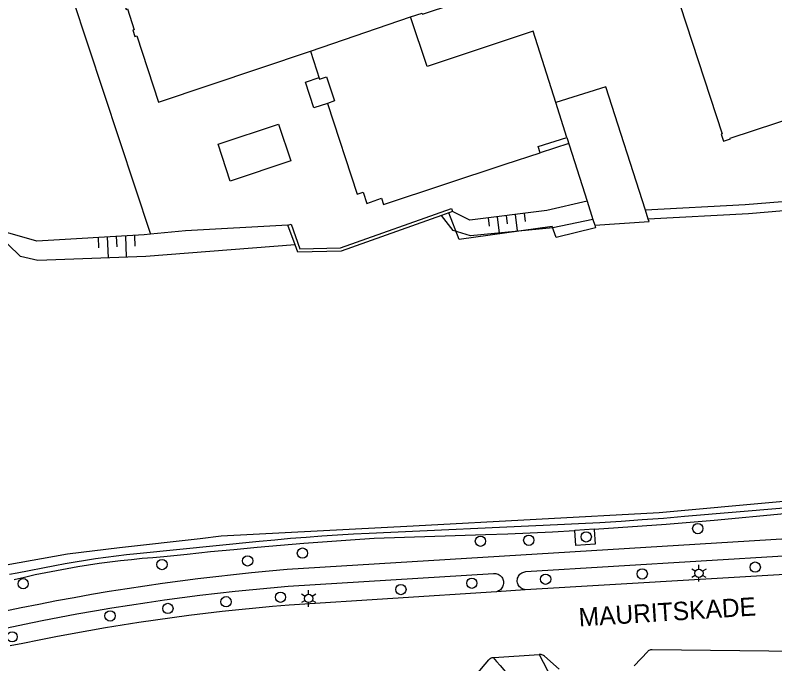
# Model space of a CAD drawing. Extents: x 122462 to 123306, y 485548 to 486417.
# Drawn here: x 122924.9 to 123007.5, y 486097.3 to 486167.9 of the extents above; entities that cross this region are included whole.
import ezdxf

# ---------------------------------------------------------------- set-up
doc = ezdxf.new("R2010")
doc.units = 0
for name, color, linetype in [('Level 1', 7, 'Continuous'), ('Level 11', 7, 'Continuous'), ('Level 15', 7, 'Continuous'), ('Level 16', 7, 'Continuous'), ('Level 17', 7, 'Continuous'), ('Level 19', 7, 'Continuous'), ('Level 2', 7, 'Continuous'), ('Level 23', 7, 'Continuous'), ('Level 46', 7, 'Continuous'), ('Level 5', 7, 'Continuous'), ('Level 50', 7, 'Continuous'), ('Level 53', 7, 'Continuous'), ('Level 57', 7, 'Continuous'), ('Level 59', 7, 'Continuous')]:
    doc.layers.add(name, color=color, linetype=linetype)

msp = doc.modelspace()

# ---------------------------------------------------------------- linework, layer by layer
at = {"layer": 'Level 1'}
for p, q in [((122984.92, 486154.564), (122987.122, 486147.649)), ((122987.122, 486147.649), (122987.754, 486145.665)), ((122993.774, 486145.686), (122993.462, 486146.661))]:
    msp.add_line(p, q, dxfattribs=at)
for points in [[(122967.907, 486167.685), (122969.165, 486168.103), (122969.22, 486167.99), (122982.623, 486172.457), (122980.276, 486179.586), (122980.476, 486179.652), (122980.228, 486180.406), (122980.144, 486180.379), (122979.417, 486182.586), (122979.501, 486182.614), (122979.252, 486183.371), (122979.051, 486183.305), (122973.858, 486199.08), (122973.975, 486199.136), (122969.84, 486211.573)], [(122927.38, 486197.771), (122931.535, 486185.195), (122931.671, 486185.202), (122936.897, 486169.292), (122936.711, 486169.231), (122936.95, 486168.504), (122937.089, 486168.55), (122937.831, 486166.288), (122937.692, 486166.242), (122937.92, 486165.549), (122938.107, 486165.61), (122940.466, 486158.429), (122957.006, 486163.959)], [(122983.71, 486158.363), (122981.238, 486166.145), (122969.701, 486162.3), (122967.907, 486167.685)], [(122957.006, 486163.959), (122958.013, 486160.914), (122958.77, 486161.166), (122959.641, 486158.55), (122958.868, 486158.283), (122962.107, 486148.397), (122962.738, 486148.622), (122963.148, 486147.404), (122964.732, 486147.964), (122964.947, 486147.294), (122978.192, 486151.669), (122982.009, 486152.899), (122981.79, 486153.579), (122984.92, 486154.564)], [(122993.462, 486146.661), (122989.168, 486160.097), (122983.71, 486158.363)], [(122987.754, 486145.665), (122987.956, 486145.03), (122993.858, 486145.423), (122993.774, 486145.686)]]:
    msp.add_lwpolyline(points, dxfattribs=at)
at = {"layer": 'Level 11'}
msp.add_line((122985.12, 486153.935), (122982.009, 486152.899), dxfattribs=at)
msp.add_lwpolyline([(122958.868, 486158.283), (122957.391, 486157.807), (122956.46, 486160.602), (122957.95, 486161.104)], dxfattribs=at)
at = {"layer": 'Level 15'}
for p, q in [((122972.468, 486146.532), (122971.27, 486146.106)), ((122955.335, 486142.918), (122954.571, 486145.034))]:
    msp.add_line(p, q, dxfattribs=at)
for points in [[(123125.046, 486171.985), (123124.968, 486172.042), (123122.38, 486168.809), (123104.97, 486150.469), (123101.5, 486147.339), (123097.78, 486144.409), (123093.15, 486141.209), (123085.31, 486136.329), (123079.41, 486133.169), (123075.37, 486131.179), (123057.42, 486124.099), (123047.93, 486121.129), (123034.98, 486118.169), (123027.92, 486117.199), (123020.77, 486116.329), (123008.09, 486114.969), (122994.95, 486113.769), (122968.19, 486112.329), (122947.31, 486111.219), (122945.01, 486110.939), (122936.24, 486109.969), (122930.59, 486109.269), (122923.91, 486108.069)], [(122954.571, 486145.034), (122954.901, 486145.153), (122955.874, 486142.457), (122960.296, 486142.57), (122972.351, 486146.862), (122972.468, 486146.532)], [(122971.27, 486146.106), (122960.361, 486142.221), (122955.63, 486142.101), (122955.335, 486142.918)], [(122924.272, 486107.083), (122925.101, 486107.25), (122929.207, 486108.039), (122930.313, 486108.245), (122931.42, 486108.438), (122932.53, 486108.619), (122933.642, 486108.788), (122934.756, 486108.944), (122935.871, 486109.087), (122936.988, 486109.218), (122938.106, 486109.337), (122951.443, 486110.675), (122953.147, 486110.839), (122954.852, 486110.99), (122956.558, 486111.128), (122958.265, 486111.252), (122959.973, 486111.364), (122961.682, 486111.461), (122963.392, 486111.546), (122983.893, 486112.481), (122986.2, 486112.593), (122988.506, 486112.721), (122990.811, 486112.864), (122993.115, 486113.023), (122995.418, 486113.196), (122997.72, 486113.385), (123008.543, 486114.309)]]:
    msp.add_lwpolyline(points, dxfattribs=at)
at = {"layer": 'Level 16'}
for points in [[(123121.451, 486219.611), (123111.078, 486204.408), (123108.132, 486199.925), (123097.567, 486185.52), (123093.77, 486181.517), (123089.068, 486176.699), (123085.87, 486173.994), (123077.516, 486167.246), (123068.815, 486162.068), (123059.792, 486157.639), (123050.392, 486153.767), (123040.634, 486151.107), (123030.95, 486148.992), (123020.912, 486147.653), (123004.699, 486146.258), (122993.774, 486145.686)], [(122987.754, 486145.665), (122983.387, 486144.743), (122974.444, 486143.877), (122972.552, 486144.465), (122971.27, 486146.106)], [(122955.335, 486142.918), (122939.089, 486141.64), (122927.36, 486141.192), (122925.48, 486141.63), (122924.083, 486142.976)]]:
    msp.add_lwpolyline(points, dxfattribs=at)
at = {"layer": 'Level 17'}
msp.add_line((122980.378, 486105.385), (122977.269, 486105.176), dxfattribs=at)
for points in [[(123008.608, 486113.648), (123000.932, 486112.943), (122998.327, 486112.717), (122995.72, 486112.507), (122993.112, 486112.311), (122990.503, 486112.13), (122987.893, 486111.964)], [(122924.761, 486106.515), (122925.908, 486106.785), (122927.058, 486107.04), (122928.211, 486107.282), (122929.367, 486107.509), (122930.526, 486107.722), (122931.687, 486107.921), (122932.851, 486108.106), (122934.017, 486108.277), (122935.184, 486108.433), (122936.354, 486108.576), (122937.525, 486108.704), (122938.698, 486108.817), (122939.872, 486108.917), (122941.047, 486109.002), (122943.585, 486109.279), (122946.124, 486109.542), (122948.664, 486109.791), (122951.206, 486110.027), (122953.749, 486110.249), (122956.293, 486110.456), (122958.838, 486110.65), (122961.385, 486110.831), (122963.932, 486110.997), (122976.073, 486111.397), (122978.501, 486111.488), (122980.928, 486111.593), (122983.355, 486111.709), (122985.781, 486111.839)], [(122985.781, 486111.839), (122985.778, 486111.894), (122987.889, 486112.03), (122987.893, 486111.964)], [(122987.893, 486111.964), (122987.996, 486110.364), (122985.884, 486110.228), (122985.781, 486111.839)], [(123008.881, 486110.922), (122954.466, 486107.583), (122952.524, 486107.414), (122950.584, 486107.23), (122948.646, 486107.031), (122946.709, 486106.815), (122944.773, 486106.585), (122942.84, 486106.338), (122940.909, 486106.077), (122938.98, 486105.799), (122937.053, 486105.507), (122935.129, 486105.198)], [(123038.885, 486110.705), (123038.712, 486110.672), (123036.763, 486110.333), (123034.811, 486110.008), (123032.856, 486109.698), (123030.9, 486109.402), (123028.941, 486109.121), (123026.981, 486108.854), (123025.018, 486108.601), (123023.054, 486108.363), (123021.088, 486108.139), (123019.12, 486107.93), (123017.151, 486107.735), (123015.181, 486107.555), (123013.209, 486107.389), (123011.236, 486107.238), (123009.262, 486107.101), (122980.378, 486105.385)], [(122980.378, 486105.385), (122980.29, 486105.42), (122980.171, 486105.455), (122980.058, 486105.504), (122979.952, 486105.566), (122979.854, 486105.642), (122979.767, 486105.729), (122979.691, 486105.827), (122979.628, 486105.933), (122979.579, 486106.047), (122979.544, 486106.165), (122979.524, 486106.287), (122979.52, 486106.41), (122979.532, 486106.533), (122979.558, 486106.654), (122979.6, 486106.77), (122979.655, 486106.881), (122979.724, 486106.983), (122979.806, 486107.076), (122979.898, 486107.158), (122980, 486107.228), (122980.11, 486107.285), (122980.226, 486107.327), (122980.346, 486107.355), (122980.469, 486107.367), (123009.06, 486109.129)], [(122924.019, 486101.267), (122925.911, 486101.664), (122927.806, 486102.046), (122929.704, 486102.413), (122931.605, 486102.765), (122933.508, 486103.101), (122935.415, 486103.422), (122937.323, 486103.728), (122939.234, 486104.018), (122941.148, 486104.293), (122943.063, 486104.553), (122944.981, 486104.797), (122946.901, 486105.026), (122948.822, 486105.24), (122950.745, 486105.438), (122952.669, 486105.621), (122954.595, 486105.788), (122976.939, 486107.171), (122977.065, 486107.174), (122977.191, 486107.16), (122977.314, 486107.132), (122977.432, 486107.088), (122977.544, 486107.029), (122977.648, 486106.957), (122977.742, 486106.872), (122977.825, 486106.777), (122977.895, 486106.671), (122977.951, 486106.558), (122977.992, 486106.439), (122978.019, 486106.315), (122978.029, 486106.189), (122978.024, 486106.063), (122978.003, 486105.938), (122977.966, 486105.817), (122977.915, 486105.702), (122977.849, 486105.594), (122977.771, 486105.495), (122977.681, 486105.407), (122977.58, 486105.33), (122977.471, 486105.267), (122977.354, 486105.218), (122977.269, 486105.176)], [(122935.129, 486105.198), (122933.207, 486104.875), (122931.288, 486104.536), (122929.371, 486104.181), (122927.458, 486103.812), (122925.547, 486103.426), (122923.64, 486103.026)], [(122977.269, 486105.176), (122954.705, 486103.731), (122952.879, 486103.577), (122951.054, 486103.408), (122949.231, 486103.226), (122947.409, 486103.029), (122945.589, 486102.818), (122943.771, 486102.592), (122941.954, 486102.352), (122940.14, 486102.098), (122938.327, 486101.83), (122936.516, 486101.548), (122934.708, 486101.251), (122932.902, 486100.94), (122931.099, 486100.615), (122929.298, 486100.276), (122927.5, 486099.923), (122925.705, 486099.556), (122924.323, 486099.294)], [(123024.059, 486099.481), (123020.233, 486099.044), (123018.951, 486098.952), (123017.667, 486098.874), (123016.383, 486098.809), (123015.098, 486098.757), (123013.813, 486098.718), (123012.528, 486098.692), (123011.242, 486098.68), (123010.102, 486098.693), (122994.194, 486098.868), (122994.105, 486098.873), (122994.016, 486098.863), (122993.931, 486098.84), (122993.849, 486098.803), (122993.775, 486098.754), (122993.71, 486098.693), (122992.227, 486097.137)], [(122975.05, 486096.153), (122976.422, 486097.793), (122976.499, 486097.866), (122976.585, 486097.928), (122976.678, 486097.978), (122976.777, 486098.014), (122976.881, 486098.037)], [(122976.881, 486098.037), (122976.952, 486098.045), (122981.9, 486098.354)], [(122976.881, 486098.037), (122977.277, 486097.598), (122977.664, 486097.15), (122978.041, 486096.694), (122978.409, 486096.23), (122978.766, 486095.758), (122979.113, 486095.278), (122979.45, 486094.791), (122979.776, 486094.297), (122980.091, 486093.796), (122980.465, 486093.101), (122980.59, 486092.858), (122980.704, 486092.609), (122980.804, 486092.355), (122980.891, 486092.096), (122980.966, 486091.833), (122981.027, 486091.566), (122981.074, 486091.297), (122981.108, 486091.026)], [(122984.079, 486096.757), (122982.47, 486098.171), (122982.388, 486098.232), (122982.299, 486098.282), (122982.203, 486098.32), (122982.104, 486098.345), (122982.002, 486098.356), (122981.9, 486098.354)], [(122981.9, 486098.354), (122983.26, 486095.775), (122984.499, 486093.258), (122984.597, 486093.041), (122984.684, 486092.819), (122984.761, 486092.594), (122984.827, 486092.365), (122984.882, 486092.133), (122984.932, 486091.84), (122984.969, 486091.546), (122984.993, 486091.25)]]:
    msp.add_lwpolyline(points, dxfattribs=at)
at = {"layer": 'Level 19'}
for points in [[(123105.058, 486197.081), (123096.687, 486186.104), (123093.037, 486182.067), (123088.635, 486177.644), (123077.195, 486168.208), (123068.416, 486163.011), (123059.259, 486158.459), (123050.208, 486154.764), (123040.14, 486152.009), (123030.756, 486149.944), (123020.43, 486148.568), (123004.328, 486147.27), (122993.462, 486146.661)], [(122987.122, 486147.649), (122982.73, 486146.639), (122974.359, 486145.59), (122972.468, 486146.532)], [(122954.571, 486145.034), (122943.418, 486144.432), (122939.611, 486144.046)], [(122939.611, 486144.046), (122938.926, 486143.977), (122927.223, 486143.301), (122924.101, 486144.211)]]:
    msp.add_lwpolyline(points, dxfattribs=at)
at = {"layer": 'Level 2'}
for points in [[(123023.153, 486220.707), (123018.657, 486219.237), (123018.622, 486219.342), (123017.89, 486219.102), (123018.064, 486218.569), (122985.338, 486207.834), (122985.304, 486207.938), (122984.448, 486207.657), (122984.696, 486206.896), (122984.8, 486206.93), (123001.815, 486154.962), (123001.71, 486154.927), (123001.958, 486154.166), (123002.719, 486154.414), (123002.684, 486154.518), (123030.399, 486163.594)], [(122948.29, 486149.84), (122946.958, 486153.842), (122953.53, 486156.029), (122954.862, 486152.027), (122948.29, 486149.84)]]:
    msp.add_lwpolyline(points, dxfattribs=at)
at = {"layer": 'Level 23'}
msp.add_line((122922.404, 486196.15), (122939.611, 486144.046), dxfattribs=at)
at = {"layer": 'Level 46'}
msp.add_lwpolyline([(122987.956, 486145.03), (122988.048, 486144.74), (122983.743, 486143.717), (122983.329, 486144.91), (122973.215, 486143.484), (122972.064, 486146.388)], dxfattribs=at)
at = {"layer": 'Level 5'}
for p, q in [((122957.006, 486163.959), (122967.907, 486167.685)), ((122984.92, 486154.564), (122983.71, 486158.363))]:
    msp.add_line(p, q, dxfattribs=at)
at = {"layer": 'Level 50'}
for p, q in [((122999.284, 486107.641), (122999.284, 486108.091)), ((122998.894, 486107.416), (122998.504, 486107.641)), ((122998.894, 486106.966), (122998.504, 486106.741)), ((123000.063, 486107.641), (122999.673, 486107.416)), ((123000.063, 486106.741), (122999.673, 486106.966)), ((122999.284, 486106.291), (122999.284, 486106.741)), ((122956.818, 486104.905), (122956.818, 486105.355)), ((122956.428, 486104.68), (122956.038, 486104.905)), ((122957.597, 486104.905), (122957.207, 486104.68)), ((122956.428, 486104.23), (122956.038, 486104.005)), ((122956.818, 486103.555), (122956.818, 486104.005)), ((122957.597, 486104.005), (122957.207, 486104.23))]:
    msp.add_line(p, q, dxfattribs=at)
for centre in [(122999.284, 486107.191), (122956.818, 486104.455)]:
    msp.add_circle(centre, 0.45, dxfattribs=at)
at = {"layer": 'Level 53'}
for centre in [(122999.16, 486112.049), (122975.516, 486110.672), (122980.774, 486110.78), (122987.027, 486111.144), (122956.141, 486109.379), (122940.861, 486108.14), (122950.181, 486108.539), (122993.116, 486107.115), (123005.413, 486107.863), (122982.608, 486106.547), (122925.754, 486106.058), (122974.577, 486106.11), (122966.857, 486105.418), (122947.828, 486104.097), (122953.757, 486104.584), (122941.505, 486103.366), (122935.209, 486102.552), (122924.554, 486100.279)]:
    msp.add_circle(centre, 0.56, dxfattribs=at)
at = {"layer": 'Level 57'}
for p, q in [((122976.342, 486145.827), (122976.46, 486144.932)), ((122977.32, 486145.955), (122977.555, 486144.164)), ((122978.298, 486146.083), (122978.415, 486145.188)), ((122979.276, 486146.211), (122979.51, 486144.42)), ((122980.254, 486146.339), (122980.371, 486145.444)), ((122933.918, 486143.72), (122933.965, 486142.592)), ((122934.904, 486143.761), (122934.996, 486141.505)), ((122935.889, 486143.801), (122935.935, 486142.673)), ((122936.874, 486143.842), (122936.967, 486141.586)), ((122937.86, 486143.882), (122937.906, 486142.754))]:
    msp.add_line(p, q, dxfattribs=at)

# ---------------------------------------------------------------- texts
at = {"layer": 'Level 59'}
msp.add_text('MAURITSKADE', height=2, rotation=3.59456, dxfattribs=at).set_placement((122986.262, 486101.397))

doc.saveas('drawing.dxf')
